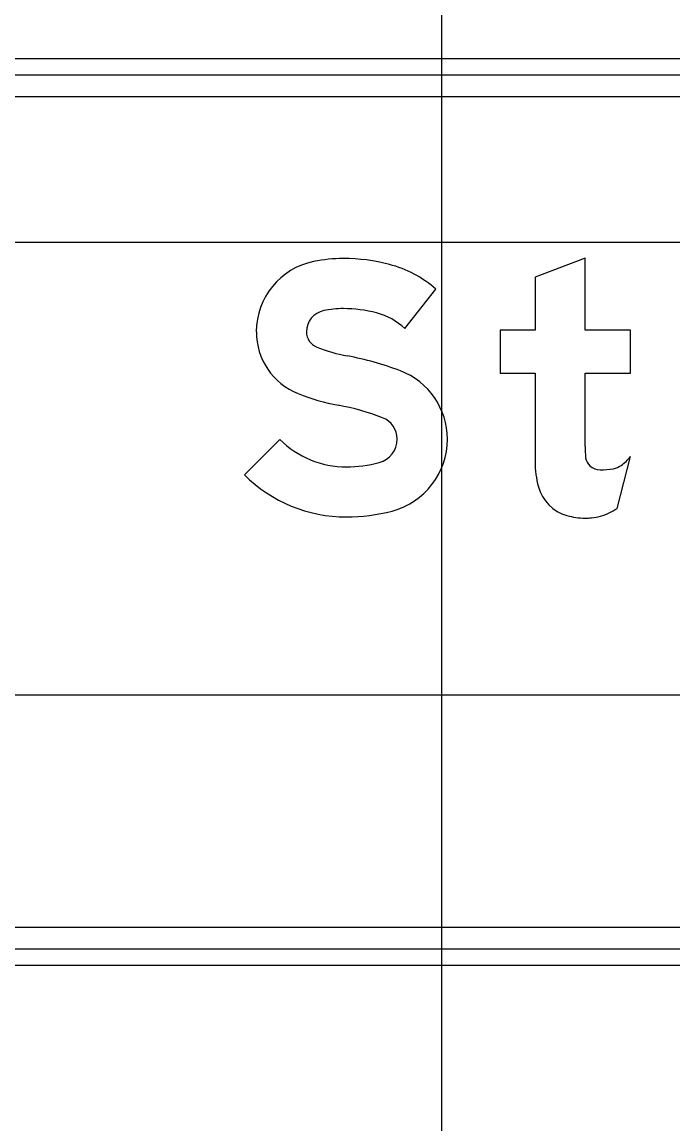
# Model space of a CAD drawing. Extents: x 1797809 to 2198143, y 249608 to 1237864.
# Drawn here: x 2196484.852 to 2196487.728, y 1237290.212 to 1237295.081 of the extents above; entities that cross this region are included whole.
import ezdxf

# ---------------------------------------------------------------- set-up
doc = ezdxf.new("R2010")
doc.units = 0
for name, color, linetype in [('GSBWFILL', 7, 'Continuous'), ('GSCOLORFILL', 7, 'Continuous'), ('GSDIMS', 7, 'Continuous'), ('GSOUTLINE', 7, 'Continuous'), ('GSSHT', 7, 'Continuous')]:
    doc.layers.add(name, color=color, linetype=linetype)

msp = doc.modelspace()

# ---------------------------------------------------------------- linework, layer by layer
at = {"layer": 'GSBWFILL'}
msp.add_line((2196487.4811, 1237292.9318), (2196487.5394, 1237293.161), dxfattribs=at)
for points in [[(2196487.3401, 1237293.2046), (2196487.3401, 1237293.5285), (2196487.5394, 1237293.5285), (2196487.5394, 1237293.7194), (2196487.3401, 1237293.7194), (2196487.3401, 1237294.0378), (2196487.1186, 1237293.9538), (2196487.1186, 1237293.7194), (2196486.9636, 1237293.7194), (2196486.9636, 1237293.5285), (2196487.1186, 1237293.5285), (2196487.1186, 1237293.1377)], [(2196486.5429, 1237293.7261), (2196486.6799, 1237293.9009)], [(2196485.9902, 1237293.2366), (2196485.8343, 1237293.0793)]]:
    msp.add_lwpolyline(points, dxfattribs=at)
for centre, major_axis, ratio, start_param, end_param in [((2196486.2041, 1237293.7118), (0, 0.3172), 0.999998, 0.202758, 1.570796), ((2196486.2716, 1237293.3836), (0, 0.6523), 0.999998, 0, 0.202758), ((2196486.2716, 1237293.236), (0, 0.7999), 0.999998, 6.026234, 6.283185), ((2196486.3458, 1237293.5185), (0, 0.5078), 0.999998, 5.565152, 6.026234), ((2196486.2041, 1237293.7118), (0, 0.0957), 0.999998, 0.202758, 1.570796), ((2196486.2716, 1237293.3836), (0, 0.4308), 0.999998, 0, 0.202758), ((2196486.2716, 1237293.236), (0, 0.5784), 0.999998, 6.026234, 6.283185), ((2196486.3458, 1237293.5185), (0, 0.2864), 0.999998, 5.523837, 6.026234), ((2196486.1808, 1237293.7118), (0, 0.2938), 0.999998, 1.570796, 2.761249), ((2196486.1808, 1237293.7118), (0, 0.0724), 0.999998, 1.570796, 2.761249), ((2196486.4221, 1237294.3153), (0, 0.7224), 0.999998, 2.761249, 2.95744), ((2196486.0429, 1237292.28), (0, 1.348), 0.999998, 5.918637, 6.099033), ((2196486.4085, 1237293.238), (0, 0.3226), 0.999998, 4.712389, 5.918637), ((2196486.4221, 1237294.3153), (0, 0.9438), 0.999998, 2.761249, 2.95744), ((2196486.0429, 1237292.28), (0, 1.1265), 0.999998, 5.918637, 6.099033), ((2196486.4085, 1237293.238), (0, 0.1011), 0.999998, 4.712389, 5.918637), ((2196486.2851, 1237293.5341), (0, 0.4189), 0.999998, 2.360607, 3.141593), ((2196486.4022, 1237293.238), (0, 0.1075), 0.999998, 3.401517, 4.712389), ((2196486.4022, 1237293.238), (0, 0.3289), 0.999998, 3.401517, 4.712389), ((2196488.7263, 1237293.2046), (0, 1.3862), 0.999994, 1.570796, 1.606005), ((2196486.2851, 1237293.6784), (0, 0.5632), 0.999998, 3.141593, 3.401517), ((2196487.5483, 1237293.1377), (0, 0.4297), 0.999994, 1.570796, 1.830698), ((2196487.4037, 1237293.1666), (0, 0.0637), 0.999994, 1.74085, 2.407828), ((2196487.4506, 1237293.189), (0, 0.083), 0.999994, 3.310762, 3.756278), ((2196487.3936, 1237293.2697), (0, 0.1818), 0.999994, 3.756278, 4.071638), ((2196486.2851, 1237293.5341), (0, 0.6403), 0.999998, 2.360607, 3.141593), ((2196487.4057, 1237293.1688), (0, 0.0667), 0.999994, 2.407828, 3.141593), ((2196487.4057, 1237293.4518), (0, 0.3497), 0.999994, 3.141593, 3.310762), ((2196487.307, 1237293.0735), (0, 0.1799), 0.999994, 1.830698, 2.869526), ((2196487.333, 1237293.1496), (0, 0.2634), 0.999994, 3.427755, 3.738844), ((2196486.2851, 1237293.6784), (0, 0.7846), 0.999998, 3.141593, 3.401517), ((2196487.3401, 1237293.1922), (0, 0.3032), 0.999994, 2.869526, 3.141593), ((2196487.3401, 1237293.3257), (0, 0.4367), 0.999994, 3.141593, 3.205734), ((2196487.3565, 1237293.0695), (0, 0.1799), 0.999994, 3.205734, 3.427755)]:
    msp.add_ellipse(centre, major_axis=major_axis, ratio=ratio, start_param=start_param, end_param=end_param, dxfattribs=at)
at = {"layer": 'GSCOLORFILL'}
for p, q in [((2196492.3687, 1237294.9175), (2196475.0444, 1237294.9175)), ((2196475.0444, 1237294.751), (2196492.3687, 1237294.751)), ((2196487.4811, 1237292.9318), (2196487.5394, 1237293.161)), ((2196492.3687, 1237291.0797), (2196475.046, 1237291.0797)), ((2196475.046, 1237290.9132), (2196492.3687, 1237290.9132))]:
    msp.add_line(p, q, dxfattribs=at)
for points in [[(2196487.3401, 1237293.2046), (2196487.3401, 1237293.5285), (2196487.5394, 1237293.5285), (2196487.5394, 1237293.7194), (2196487.3401, 1237293.7194), (2196487.3401, 1237294.0378), (2196487.1186, 1237293.9538), (2196487.1186, 1237293.7194), (2196486.9636, 1237293.7194), (2196486.9636, 1237293.5285), (2196487.1186, 1237293.5285), (2196487.1186, 1237293.1377)], [(2196486.5429, 1237293.7261), (2196486.6799, 1237293.9009)], [(2196485.9902, 1237293.2366), (2196485.8343, 1237293.0793)]]:
    msp.add_lwpolyline(points, dxfattribs=at)
for centre, major_axis, ratio, start_param, end_param in [((2196486.2041, 1237293.7118), (0, 0.3172), 0.999998, 0.202758, 1.570796), ((2196486.2716, 1237293.3836), (0, 0.6523), 0.999998, 0, 0.202758), ((2196486.2716, 1237293.236), (0, 0.7999), 0.999998, 6.026234, 6.283185), ((2196486.3458, 1237293.5185), (0, 0.5078), 0.999998, 5.565152, 6.026234), ((2196486.2041, 1237293.7118), (0, 0.0957), 0.999998, 0.202758, 1.570796), ((2196486.2716, 1237293.3836), (0, 0.4308), 0.999998, 0, 0.202758), ((2196486.2716, 1237293.236), (0, 0.5784), 0.999998, 6.026234, 6.283185), ((2196486.3458, 1237293.5185), (0, 0.2864), 0.999998, 5.523837, 6.026234), ((2196486.1808, 1237293.7118), (0, 0.2938), 0.999998, 1.570796, 2.761249), ((2196486.1808, 1237293.7118), (0, 0.0724), 0.999998, 1.570796, 2.761249), ((2196486.4221, 1237294.3153), (0, 0.7224), 0.999998, 2.761249, 2.95744), ((2196486.0429, 1237292.28), (0, 1.348), 0.999998, 5.918637, 6.099033), ((2196486.4085, 1237293.238), (0, 0.3226), 0.999998, 4.712389, 5.918637), ((2196486.4221, 1237294.3153), (0, 0.9438), 0.999998, 2.761249, 2.95744), ((2196486.0429, 1237292.28), (0, 1.1265), 0.999998, 5.918637, 6.099033), ((2196486.4085, 1237293.238), (0, 0.1011), 0.999998, 4.712389, 5.918637), ((2196486.2851, 1237293.5341), (0, 0.4189), 0.999998, 2.360607, 3.141593), ((2196486.4022, 1237293.238), (0, 0.1075), 0.999998, 3.401517, 4.712389), ((2196486.4022, 1237293.238), (0, 0.3289), 0.999998, 3.401517, 4.712389), ((2196488.7263, 1237293.2046), (0, 1.3862), 0.999994, 1.570796, 1.606005), ((2196486.2851, 1237293.6784), (0, 0.5632), 0.999998, 3.141593, 3.401517), ((2196487.5483, 1237293.1377), (0, 0.4297), 0.999994, 1.570796, 1.830698), ((2196487.4037, 1237293.1666), (0, 0.0637), 0.999994, 1.74085, 2.407828), ((2196487.4506, 1237293.189), (0, 0.083), 0.999994, 3.310762, 3.756278), ((2196487.3936, 1237293.2697), (0, 0.1818), 0.999994, 3.756278, 4.071638), ((2196486.2851, 1237293.5341), (0, 0.6403), 0.999998, 2.360607, 3.141593), ((2196487.4057, 1237293.1688), (0, 0.0667), 0.999994, 2.407828, 3.141593), ((2196487.4057, 1237293.4518), (0, 0.3497), 0.999994, 3.141593, 3.310762), ((2196487.307, 1237293.0735), (0, 0.1799), 0.999994, 1.830698, 2.869526), ((2196487.333, 1237293.1496), (0, 0.2634), 0.999994, 3.427755, 3.738844), ((2196486.2851, 1237293.6784), (0, 0.7846), 0.999998, 3.141593, 3.401517), ((2196487.3401, 1237293.1922), (0, 0.3032), 0.999994, 2.869526, 3.141593), ((2196487.3401, 1237293.3257), (0, 0.4367), 0.999994, 3.141593, 3.205734), ((2196487.3565, 1237293.0695), (0, 0.1799), 0.999994, 3.205734, 3.427755)]:
    msp.add_ellipse(centre, major_axis=major_axis, ratio=ratio, start_param=start_param, end_param=end_param, dxfattribs=at)
at = {"layer": 'GSDIMS'}
for p, q in [((2196509.9565, 1237294.8466), (2196466.9508, 1237294.8466)), ((2196509.9565, 1237290.9841), (2196466.9508, 1237290.9841))]:
    msp.add_line(p, q, dxfattribs=at)
at = {"layer": 'GSOUTLINE'}
msp.add_line((2196487.4811, 1237292.9318), (2196487.5394, 1237293.161), dxfattribs=at)
for points in [[(2196487.3401, 1237293.2046), (2196487.3401, 1237293.5285), (2196487.5394, 1237293.5285), (2196487.5394, 1237293.7194), (2196487.3401, 1237293.7194), (2196487.3401, 1237294.0378), (2196487.1186, 1237293.9538), (2196487.1186, 1237293.7194), (2196486.9636, 1237293.7194), (2196486.9636, 1237293.5285), (2196487.1186, 1237293.5285), (2196487.1186, 1237293.1377)], [(2196486.5429, 1237293.7261), (2196486.6799, 1237293.9009)], [(2196485.9902, 1237293.2366), (2196485.8343, 1237293.0793)]]:
    msp.add_lwpolyline(points, dxfattribs=at)
for centre, major_axis, ratio, start_param, end_param in [((2196486.2041, 1237293.7118), (0, 0.3172), 0.999998, 0.202758, 1.570796), ((2196486.2716, 1237293.3836), (0, 0.6523), 0.999998, 0, 0.202758), ((2196486.2716, 1237293.236), (0, 0.7999), 0.999998, 6.026234, 6.283185), ((2196486.3458, 1237293.5185), (0, 0.5078), 0.999998, 5.565152, 6.026234), ((2196486.2041, 1237293.7118), (0, 0.0957), 0.999998, 0.202758, 1.570796), ((2196486.2716, 1237293.3836), (0, 0.4308), 0.999998, 0, 0.202758), ((2196486.2716, 1237293.236), (0, 0.5784), 0.999998, 6.026234, 6.283185), ((2196486.3458, 1237293.5185), (0, 0.2864), 0.999998, 5.523837, 6.026234), ((2196486.1808, 1237293.7118), (0, 0.2938), 0.999998, 1.570796, 2.761249), ((2196486.1808, 1237293.7118), (0, 0.0724), 0.999998, 1.570796, 2.761249), ((2196486.4221, 1237294.3153), (0, 0.7224), 0.999998, 2.761249, 2.95744), ((2196486.0429, 1237292.28), (0, 1.348), 0.999998, 5.918637, 6.099033), ((2196486.4085, 1237293.238), (0, 0.3226), 0.999998, 4.712389, 5.918637), ((2196486.4221, 1237294.3153), (0, 0.9438), 0.999998, 2.761249, 2.95744), ((2196486.0429, 1237292.28), (0, 1.1265), 0.999998, 5.918637, 6.099033), ((2196486.4085, 1237293.238), (0, 0.1011), 0.999998, 4.712389, 5.918637), ((2196486.2851, 1237293.5341), (0, 0.4189), 0.999998, 2.360607, 3.141593), ((2196486.4022, 1237293.238), (0, 0.1075), 0.999998, 3.401517, 4.712389), ((2196486.4022, 1237293.238), (0, 0.3289), 0.999998, 3.401517, 4.712389), ((2196488.7263, 1237293.2046), (0, 1.3862), 0.999994, 1.570796, 1.606005), ((2196486.2851, 1237293.6784), (0, 0.5632), 0.999998, 3.141593, 3.401517), ((2196487.5483, 1237293.1377), (0, 0.4297), 0.999994, 1.570796, 1.830698), ((2196487.4037, 1237293.1666), (0, 0.0637), 0.999994, 1.74085, 2.407828), ((2196487.4506, 1237293.189), (0, 0.083), 0.999994, 3.310762, 3.756278), ((2196487.3936, 1237293.2697), (0, 0.1818), 0.999994, 3.756278, 4.071638), ((2196486.2851, 1237293.5341), (0, 0.6403), 0.999998, 2.360607, 3.141593), ((2196487.4057, 1237293.1688), (0, 0.0667), 0.999994, 2.407828, 3.141593), ((2196487.4057, 1237293.4518), (0, 0.3497), 0.999994, 3.141593, 3.310762), ((2196487.307, 1237293.0735), (0, 0.1799), 0.999994, 1.830698, 2.869526), ((2196487.333, 1237293.1496), (0, 0.2634), 0.999994, 3.427755, 3.738844), ((2196486.2851, 1237293.6784), (0, 0.7846), 0.999998, 3.141593, 3.401517), ((2196487.3401, 1237293.1922), (0, 0.3032), 0.999994, 2.869526, 3.141593), ((2196487.3401, 1237293.3257), (0, 0.4367), 0.999994, 3.141593, 3.205734), ((2196487.3565, 1237293.0695), (0, 0.1799), 0.999994, 3.205734, 3.427755)]:
    msp.add_ellipse(centre, major_axis=major_axis, ratio=ratio, start_param=start_param, end_param=end_param, dxfattribs=at)
at = {"layer": 'GSSHT'}
for p, q in [((2196486.7065, 1237258.1062), (2196486.7065, 1237318.1062)), ((2196544.7065, 1237294.1062), (2196414.7065, 1237294.1062)), ((2196544.7065, 1237292.1062), (2196414.7065, 1237292.1062))]:
    msp.add_line(p, q, dxfattribs=at)

doc.saveas('drawing.dxf')
